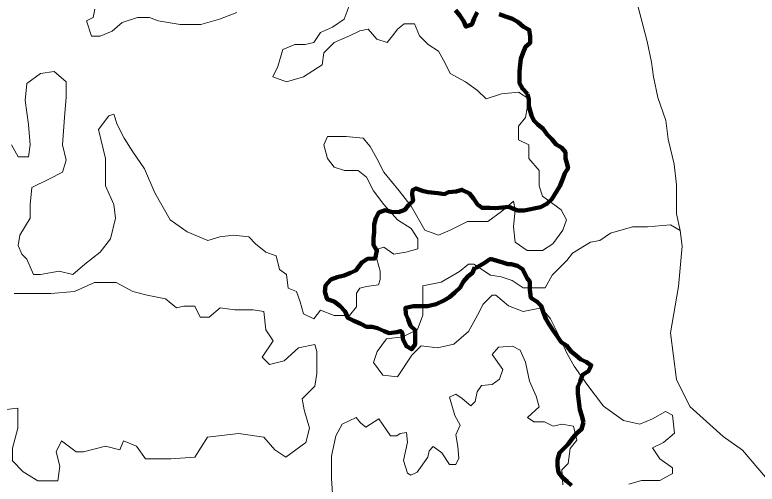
# Model space of a CAD drawing. Extents: x 553962 to 842807, y 8883888 to 9032388.
# Drawn here: x 757246 to 763754, y 8932964 to 8937080 of the extents above; entities that cross this region are included whole.
import ezdxf

# ---------------------------------------------------------------- set-up
doc = ezdxf.new("R2010")
doc.units = 0
doc.header["$LTSCALE"] = 160
for name, color, linetype, lineweight in [('21', 7, 'Continuous', 25), ('27', 7, 'Continuous', 90), ('4', 7, 'Continuous', 13)]:
    doc.layers.add(name, color=color, linetype=linetype, lineweight=lineweight)

msp = doc.modelspace()

# ---------------------------------------------------------------- linework, layer by layer
at = {"layer": '21'}
for points in [[(761110.4, 8937119.8), (761145.7, 8937073.7), (761181, 8937022.6), (761201, 8936976.6), (761252, 8936996.6), (761272.7, 8937047.4), (761298.5, 8937103.3)], [(761491.7, 8937086.8), (761547.5, 8937066.1), (761608.4, 8937045.3), (761659, 8937014.4), (761704.5, 8936973.4), (761755.2, 8936947.6), (761765, 8936891.5), (761764.6, 8936835.4), (761723.7, 8936800), (761703, 8936749.2), (761682.2, 8936693.3), (761676.8, 8936642.4), (761671.3, 8936586.4), (761671, 8936535.5), (761670.6, 8936479.5), (761695.7, 8936433.5), (761741.2, 8936387.3)], [(761741.2, 8936387.3), (761751, 8936336.3), (761750.6, 8936280.3), (761775.5, 8936198.6), (761795.5, 8936152.7), (761830.9, 8936116.8), (761876.4, 8936080.8), (761911.7, 8936029.7), (761952.1, 8935988.7), (761992.4, 8935942.6), (762038, 8935916.8), (762073.3, 8935875.8), (762073, 8935819.8), (762081.2, 8935792.2), (762095.5, 8935735.1), (762067, 8935692.3), (762052.7, 8935649.5), (762024.2, 8935578.2), (761953, 8935464), (761910.2, 8935421.2), (761853.2, 8935392.7), (761710.7, 8935364.1), (761653.7, 8935364.1), (761576.7, 8935395.1), (761520.7, 8935390.3), (761459.6, 8935385.6), (761408.8, 8935386), (761342.7, 8935386.4), (761302.2, 8935417.2), (761266.9, 8935468.4), (761231.7, 8935514.4), (761165.7, 8935545.4), (761114.8, 8935530.5), (761048.6, 8935525.8), (761013.4, 8935507.2), (760954.7, 8935515.6), (760870.7, 8935524)], [(760870.7, 8935524), (760828.8, 8935532.4), (760761.6, 8935557.6), (760733.4, 8935543.1), (760728.1, 8935507.2), (760736.5, 8935448.4), (760696.9, 8935410.9), (760666.1, 8935370.4), (760610, 8935350.3), (760543.9, 8935350.8), (760493.1, 8935366.4), (760437.1, 8935346.4), (760411.3, 8935295.6), (760395.6, 8935239.7), (760395.2, 8935173.4), (760389.7, 8935122.5), (760389.3, 8935061.4), (760419.5, 8935010.3), (760403.8, 8934944.2), (760337.6, 8934939.5), (760286.5, 8934909.2), (760235.2, 8934838.3), (760189.3, 8934818.2), (760133.2, 8934793.1), (760072, 8934778.2), (760015.9, 8934758.2), (759969.8, 8934707.5), (759964.3, 8934651.5), (759984.2, 8934585.2), (760045.1, 8934564.4), (760095.7, 8934528.4), (760141.2, 8934477.2), (760166.2, 8934421), (760216.9, 8934395.2), (760277.7, 8934369.4), (760328.4, 8934343.6), (760379.3, 8934343.2), (760425.9, 8934330.8), (760484.7, 8934305.6), (760526.6, 8934288.8), (760593.8, 8934297.2), (760627.3, 8934305.6), (760643.4, 8934290.6), (760648.1, 8934234.5), (760678.2, 8934173.2), (760723.8, 8934147.5), (760754.6, 8934188), (760755, 8934249.1), (760755.5, 8934315.4), (760715, 8934351.3), (760695.1, 8934407.4), (760675, 8934453.4), (760670.3, 8934509.5), (760741.7, 8934524.3), (760797.6, 8934523.9), (760863.7, 8934523.5), (760940.1, 8934543.4), (761011.6, 8934578.6), (761057.5, 8934603.8), (761103.6, 8934644.2), (761149.7, 8934689.8), (761180.6, 8934740.5), (761216.5, 8934786.1), (761257.4, 8934816.4), (761278.1, 8934867.2)], [(761278.1, 8934867.2), (761297.4, 8934864.8), (761368.7, 8934907.6), (761411.4, 8934936.1), (761425.7, 8934936.1), (761525.4, 8934907.6), (761568.2, 8934893.3), (761596.7, 8934893.3), (761653.7, 8934879.1), (761696.5, 8934850.5), (761739.2, 8934764.9), (761760.4, 8934741.9), (761759.9, 8934670.6), (761769.6, 8934599.2), (761825.3, 8934563.2), (761860.6, 8934527.3), (761880.6, 8934466.1), (761900.6, 8934415), (761930.7, 8934363.8), (761966, 8934312.7), (762001.2, 8934261.5), (762036.5, 8934210.4), (762082, 8934179.5), (762122.4, 8934128.3), (762167.9, 8934092.4), (762208.3, 8934056.4), (762254, 8934035.8), (762299.5, 8934004.9), (762273.8, 8933954.1), (762222.7, 8933923.9), (762201.9, 8933862.9), (762181.3, 8933817.2), (762180.9, 8933761.2), (762190.6, 8933689.8), (762200.2, 8933618.4), (762215.1, 8933562.3), (762230, 8933506.2)], [(762230, 8933506.2), (762214.3, 8933445.1), (762173.4, 8933409.7), (762137.5, 8933369.2), (762096.4, 8933313.4), (762060.6, 8933278), (762019.6, 8933237.5), (762003.9, 8933176.5), (762003.6, 8933125.6), (762013.3, 8933064.4), (762048.6, 8933018.3), (762089.1, 8932987.5), (762124.5, 8932951.6)]]:
    msp.add_lwpolyline(points, dxfattribs=at)
at = {"layer": '27'}
for points in [[(761110.4, 8937119.8), (761145.7, 8937073.7), (761181, 8937022.6), (761201, 8936976.6), (761252, 8936996.6), (761272.7, 8937047.4), (761298.5, 8937103.3)], [(761491.7, 8937086.8), (761547.5, 8937066.1), (761608.4, 8937045.3), (761659, 8937014.4), (761704.5, 8936973.4), (761755.2, 8936947.6), (761765, 8936891.5), (761764.6, 8936835.4), (761723.7, 8936800), (761703, 8936749.2), (761682.2, 8936693.3), (761676.8, 8936642.4), (761671.3, 8936586.4), (761671, 8936535.5), (761670.6, 8936479.5), (761695.7, 8936433.5), (761741.2, 8936387.3)], [(761741.2, 8936387.3), (761751, 8936336.3), (761750.6, 8936280.3), (761775.5, 8936198.6), (761795.5, 8936152.7), (761830.9, 8936116.8), (761876.4, 8936080.8), (761911.7, 8936029.7), (761952.1, 8935988.7), (761992.4, 8935942.6), (762038, 8935916.8), (762073.3, 8935875.8), (762073, 8935819.8), (762081.2, 8935792.2), (762095.5, 8935735.1), (762067, 8935692.3), (762052.7, 8935649.5), (762024.2, 8935578.2), (761953, 8935464), (761910.2, 8935421.2), (761853.2, 8935392.7), (761710.7, 8935364.1), (761653.7, 8935364.1), (761576.7, 8935395.1), (761520.7, 8935390.3), (761459.6, 8935385.6), (761408.8, 8935386), (761342.7, 8935386.4), (761302.2, 8935417.2), (761266.9, 8935468.4), (761231.7, 8935514.4), (761165.7, 8935545.4), (761114.8, 8935530.5), (761048.6, 8935525.8), (761013.4, 8935507.2), (760954.7, 8935515.6), (760870.7, 8935524)], [(760870.7, 8935524), (760828.8, 8935532.4), (760761.6, 8935557.6), (760733.4, 8935543.1), (760728.1, 8935507.2), (760736.5, 8935448.4), (760696.9, 8935410.9), (760666.1, 8935370.4), (760610, 8935350.3), (760543.9, 8935350.8), (760493.1, 8935366.4), (760437.1, 8935346.4), (760411.3, 8935295.6), (760395.6, 8935239.7), (760395.2, 8935173.4), (760389.7, 8935122.5), (760389.3, 8935061.4), (760419.5, 8935010.3), (760403.8, 8934944.2), (760337.6, 8934939.5), (760286.5, 8934909.2), (760235.2, 8934838.3), (760189.3, 8934818.2), (760133.2, 8934793.1), (760072, 8934778.2), (760015.9, 8934758.2), (759969.8, 8934707.5), (759964.3, 8934651.5), (759984.2, 8934585.2), (760045.1, 8934564.4), (760095.7, 8934528.4), (760141.2, 8934477.2), (760166.2, 8934421), (760216.9, 8934395.2), (760277.7, 8934369.4), (760328.4, 8934343.6), (760379.3, 8934343.2), (760425.9, 8934330.8), (760484.7, 8934305.6), (760526.6, 8934288.8), (760593.8, 8934297.2), (760627.3, 8934305.6), (760643.4, 8934290.6), (760648.1, 8934234.5), (760678.2, 8934173.2), (760723.8, 8934147.5), (760754.6, 8934188), (760755, 8934249.1), (760755.5, 8934315.4), (760715, 8934351.3), (760695.1, 8934407.4), (760675, 8934453.4), (760670.3, 8934509.5), (760741.7, 8934524.3), (760797.6, 8934523.9), (760863.7, 8934523.5), (760940.1, 8934543.4), (761011.6, 8934578.6), (761057.5, 8934603.8), (761103.6, 8934644.2), (761149.7, 8934689.8), (761180.6, 8934740.5), (761216.5, 8934786.1), (761257.4, 8934816.4), (761278.1, 8934867.2)], [(761278.1, 8934867.2), (761297.4, 8934864.8), (761368.7, 8934907.6), (761411.4, 8934936.1), (761425.7, 8934936.1), (761525.4, 8934907.6), (761568.2, 8934893.3), (761596.7, 8934893.3), (761653.7, 8934879.1), (761696.5, 8934850.5), (761739.2, 8934764.9), (761760.4, 8934741.9), (761759.9, 8934670.6), (761769.6, 8934599.2), (761825.3, 8934563.2), (761860.6, 8934527.3), (761880.6, 8934466.1), (761900.6, 8934415), (761930.7, 8934363.8), (761966, 8934312.7), (762001.2, 8934261.5), (762036.5, 8934210.4), (762082, 8934179.5), (762122.4, 8934128.3), (762167.9, 8934092.4), (762208.3, 8934056.4), (762254, 8934035.8), (762299.5, 8934004.9), (762273.8, 8933954.1), (762222.7, 8933923.9), (762201.9, 8933862.9), (762181.3, 8933817.2), (762180.9, 8933761.2), (762190.6, 8933689.8), (762200.2, 8933618.4), (762215.1, 8933562.3), (762230, 8933506.2)], [(762230, 8933506.2), (762214.3, 8933445.1), (762173.4, 8933409.7), (762137.5, 8933369.2), (762096.4, 8933313.4), (762060.6, 8933278), (762019.6, 8933237.5), (762003.9, 8933176.5), (762003.6, 8933125.6), (762013.3, 8933064.4), (762048.6, 8933018.3), (762089.1, 8932987.5), (762124.5, 8932951.6)]]:
    msp.add_lwpolyline(points, dxfattribs=at)
at = {"layer": '4'}
for points in [[(760193.7, 8937206), (760133.8, 8937041.5), (760030.4, 8936970.7), (759925.6, 8936925.8), (759865.7, 8936836.1), (759790.9, 8936821.1), (759701.1, 8936821.1), (759596.3, 8936776.3), (759551.3, 8936626.8), (759506.4, 8936537), (759626.2, 8936492.2), (759775.9, 8936537), (759940.6, 8936641.7), (759955.5, 8936746.4)], [(759551.3, 8936626.8), (759596.3, 8936776.3), (759701.1, 8936821.1), (759790.9, 8936821.1), (759865.7, 8936836.1), (759925.6, 8936925.8), (760030.4, 8936970.7), (760133.8, 8937041.5), (760193.7, 8937206)], [(760823.1, 8934622.4), (760823.1, 8934702.3), (760982.9, 8934734.2), (761142.8, 8934830), (761222.7, 8934893.8), (761270.6, 8934893.8), (761414.4, 8934798), (761510.3, 8934782.1), (761606.2, 8934750.2), (761702.1, 8934686.3), (761893.9, 8934686.3), (761957.8, 8934798), (762085.6, 8934925.7), (762133.6, 8934989.6), (762293.4, 8935085.3), (762373.3, 8935101.3), (762469.2, 8935165.2), (762661, 8935221.2), (762791.3, 8935221.2), (762994.8, 8935238.2), (763079.6, 8935187.3), (763045.6, 8935334.7), (763045.6, 8935589.6), (763027.3, 8935771.7), (762972.7, 8935990.3), (762954.4, 8936154.2), (762881.5, 8936354.5), (762845, 8936536.6), (762826.8, 8936664.1), (762790.3, 8936846.2), (762735.7, 8937046.6), (762699.2, 8937192.2)], [(757948.2, 8937131.2), (757933.2, 8937056.5), (757873.3, 8937026.6), (757918.2, 8936892), (757993.1, 8936892), (758097.9, 8936936.9), (758187.7, 8937011.6), (758322.5, 8937056.5), (758427.2, 8937056.5), (758502.1, 8937026.6), (758696.7, 8936996.7), (758876.3, 8936996.7), (759041, 8937041.5), (759190.7, 8937101.3)], [(759190.7, 8937101.3), (759041, 8937041.5), (758876.3, 8936996.7), (758696.7, 8936996.7), (758502.1, 8937026.6), (758427.2, 8937056.5), (758322.5, 8937056.5), (758187.7, 8937011.6), (758097.9, 8936936.9), (757993.1, 8936892), (757918.2, 8936892), (757873.3, 8937026.6), (757933.2, 8937056.5), (757948.2, 8937131.2)], [(761871.7, 8935011.9), (761961.6, 8935071.7), (762051.4, 8935191.3), (762081.3, 8935281.1), (762036.4, 8935370.8), (761871.7, 8935490.4), (761841.8, 8935580.1), (761841.8, 8935714.7), (761752, 8935819.3), (761752, 8935938.9), (761662.2, 8935983.8), (761662.2, 8936103.4), (761722, 8936178.2), (761752, 8936342.7), (761662.2, 8936402.5), (761512.5, 8936387.5), (761377.7, 8936342.7), (761302.9, 8936417.4), (761198.1, 8936492.2), (761063.3, 8936566.9), (761018.4, 8936656.7), (760958.6, 8936761.3), (760868.7, 8936821.1), (760793.9, 8936895.9), (760749, 8937000.6), (760659.1, 8937000.6), (760599.3, 8936955.7), (760569.3, 8936910.8), (760509.4, 8936836.1), (760419.6, 8936866), (760344.8, 8936955.7), (760269.9, 8936940.7), (760180.1, 8936895.9), (760045.4, 8936836.1), (759955.5, 8936746.4), (759940.6, 8936641.7), (759775.9, 8936537), (759626.2, 8936492.2), (759506.4, 8936537), (759551.3, 8936626.8)], [(759955.5, 8936746.4), (760045.4, 8936836.1), (760180.1, 8936895.9), (760269.9, 8936940.7), (760344.8, 8936955.7), (760419.6, 8936866), (760509.4, 8936836.1), (760569.3, 8936910.8), (760599.3, 8936955.7), (760659.1, 8937000.6), (760749, 8937000.6), (760793.9, 8936895.9), (760868.7, 8936821.1), (760958.6, 8936761.3), (761018.4, 8936656.7), (761063.3, 8936566.9), (761198.1, 8936492.2), (761302.9, 8936417.4), (761377.7, 8936342.7), (761512.5, 8936387.5), (761662.2, 8936402.5), (761752, 8936342.7), (761722, 8936178.2), (761662.2, 8936103.4), (761662.2, 8935983.8), (761752, 8935938.9), (761752, 8935819.3), (761841.8, 8935714.7), (761841.8, 8935580.1), (761871.7, 8935490.4), (762036.4, 8935370.8), (762081.3, 8935281.1), (762051.4, 8935191.3), (761961.6, 8935071.7), (761871.7, 8935011.9), (761737, 8935011.9), (761632.2, 8935086.7), (761617.2, 8935221.2), (761632.2, 8935370.8), (761617.2, 8935445.5)], [(757305.8, 8934982), (757275.9, 8935056.8), (757290.8, 8935146.5), (757380.7, 8935296), (757380.7, 8935415.6), (757395.6, 8935565.2), (757545.3, 8935639.9), (757665.1, 8935699.7), (757695, 8935804.4), (757665.1, 8935938.9), (757680.1, 8936178.2), (757695, 8936357.6), (757695, 8936492.2), (757590.2, 8936581.9), (757470.5, 8936566.9), (757350.7, 8936477.2), (757335.8, 8936327.7), (757365.7, 8936118.4), (757380.7, 8935938.9), (757365.7, 8935834.3), (757275.9, 8935834.3), (757216, 8935938.9)], [(757216, 8935938.9), (757275.9, 8935834.3), (757365.7, 8935834.3), (757380.7, 8935938.9), (757365.7, 8936118.4), (757335.8, 8936327.7), (757350.7, 8936477.2), (757470.5, 8936566.9), (757590.2, 8936581.9), (757695, 8936492.2), (757695, 8936357.6), (757680.1, 8936178.2), (757665.1, 8935938.9), (757695, 8935804.4), (757665.1, 8935699.7), (757545.3, 8935639.9), (757395.6, 8935565.2), (757380.7, 8935415.6), (757380.7, 8935296), (757290.8, 8935146.5), (757275.9, 8935056.8), (757305.8, 8934982), (757350.7, 8934937.2), (757410.6, 8934802.6), (757470.5, 8934802.6), (757635.2, 8934832.5), (757754.9, 8934802.6)], [(760180.1, 8934443.8), (760045.4, 8934443.8), (759925.6, 8934488.6), (759865.7, 8934413.8), (759775.9, 8934458.7), (759746, 8934563.4), (759716, 8934653.1), (759641.2, 8934683), (759626.2, 8934802.6), (759566.3, 8934847.4), (759536.4, 8934967.1), (759446.6, 8934997), (759356.7, 8935071.7), (759296.8, 8935131.5), (759162.1, 8935146.5), (759042.4, 8935131.5), (758937.6, 8935101.6), (758757.9, 8935176.4), (758608.2, 8935281.1), (758473.5, 8935520.3), (758383.7, 8935729.6), (758278.9, 8935879.1), (758204, 8935998.8), (758144.2, 8936118.4), (758114.2, 8936208.1), (758069.3, 8936193.1), (757979.5, 8936073.5), (758039.3, 8935819.3), (758039.3, 8935580.1), (758114.2, 8935415.6), (758129.2, 8935296), (758084.3, 8935116.6), (757994.4, 8934997), (757859.7, 8934892.3), (757754.9, 8934802.6), (757635.2, 8934832.5), (757470.5, 8934802.6), (757410.6, 8934802.6), (757350.7, 8934937.2), (757305.8, 8934982)], [(757754.9, 8934802.6), (757859.7, 8934892.3), (757994.4, 8934997), (758084.3, 8935116.6), (758129.2, 8935296), (758114.2, 8935415.6), (758039.3, 8935580.1), (758039.3, 8935819.3), (757979.5, 8936073.5), (758069.3, 8936193.1), (758114.2, 8936208.1), (758144.2, 8936118.4), (758204, 8935998.8), (758278.9, 8935879.1), (758383.7, 8935729.6), (758473.5, 8935520.3), (758608.2, 8935281.1), (758757.9, 8935176.4), (758937.6, 8935101.6), (759042.4, 8935131.5), (759162.1, 8935146.5), (759296.8, 8935131.5), (759356.7, 8935071.7), (759446.6, 8934997), (759536.4, 8934967.1), (759566.3, 8934847.4), (759626.2, 8934802.6), (759641.2, 8934683), (759716, 8934653.1), (759746, 8934563.4), (759775.9, 8934458.7), (759865.7, 8934413.8), (759925.6, 8934488.6), (760045.4, 8934443.8), (760180.1, 8934443.8), (760240, 8934518.5), (760240, 8934638.1), (760269.9, 8934683), (760329.8, 8934697.9), (760434.6, 8934712.9)], [(761617.2, 8935445.5), (761512.5, 8935355.8), (761392.7, 8935266.1), (761213, 8935266.1), (761063.3, 8935191.3), (760958.6, 8935146.5), (760838.8, 8935191.3), (760719, 8935400.7), (760614.2, 8935535.2), (760479.5, 8935699.7), (760419.6, 8935819.3), (760359.7, 8935924), (760299.9, 8935998.8), (760150.2, 8936013.7), (759985.5, 8936013.7), (759955.5, 8935938.9), (759985.5, 8935819.3), (760045.4, 8935744.6), (760135.2, 8935714.7), (760255, 8935714.7), (760329.8, 8935654.9), (760389.7, 8935535.2), (760479.5, 8935415.6), (760599.3, 8935281.1), (760719, 8935206.3), (760778.9, 8935116.6), (760778.9, 8935026.9), (760674.1, 8934997), (760569.3, 8934982), (760479.5, 8935041.8), (760434.6, 8935026.9), (760419.6, 8934937.2), (760449.6, 8934832.5), (760449.6, 8934757.7), (760434.6, 8934712.9), (760329.8, 8934697.9), (760269.9, 8934683), (760240, 8934638.1), (760240, 8934518.5), (760180.1, 8934443.8)], [(760434.6, 8934712.9), (760449.6, 8934757.7), (760449.6, 8934832.5), (760419.6, 8934937.2), (760434.6, 8935026.9), (760479.5, 8935041.8), (760569.3, 8934982), (760674.1, 8934997), (760778.9, 8935026.9), (760778.9, 8935116.6), (760719, 8935206.3), (760599.3, 8935281.1), (760479.5, 8935415.6), (760389.7, 8935535.2), (760329.8, 8935654.9), (760255, 8935714.7), (760135.2, 8935714.7), (760045.4, 8935744.6), (759985.5, 8935819.3), (759955.5, 8935938.9), (759985.5, 8936013.7), (760150.2, 8936013.7), (760299.9, 8935998.8), (760359.7, 8935924), (760419.6, 8935819.3), (760479.5, 8935699.7), (760614.2, 8935535.2), (760719, 8935400.7), (760838.8, 8935191.3), (760958.6, 8935146.5), (761063.3, 8935191.3), (761213, 8935266.1), (761392.7, 8935266.1), (761512.5, 8935355.8), (761617.2, 8935445.5), (761632.2, 8935370.8), (761617.2, 8935221.2), (761632.2, 8935086.7), (761737, 8935011.9), (761871.7, 8935011.9)], [(763827.5, 8933025), (763624, 8933262.2), (763454.4, 8933380.7), (763164.4, 8933645.9), (763045.7, 8933883), (762994.8, 8934289.6), (763062.7, 8934696.1), (763096.6, 8935051.8), (763079.6, 8935187.3), (762994.8, 8935238.2), (762791.3, 8935221.2), (762661, 8935221.2), (762469.2, 8935165.2), (762373.3, 8935101.3), (762293.4, 8935085.3), (762133.6, 8934989.6), (762085.6, 8934925.7), (761957.8, 8934798), (761893.9, 8934686.3), (761702.1, 8934686.3), (761606.2, 8934750.2), (761510.3, 8934782.1), (761414.4, 8934798), (761270.6, 8934893.8), (761222.7, 8934893.8), (761142.8, 8934830), (760982.9, 8934734.2), (760823.1, 8934702.3), (760823.1, 8934622.4), (760823.1, 8934446.9), (760775.2, 8934319.2), (760647.3, 8934255.3), (760503.5, 8934239.4), (760423.6, 8934127.6), (760391.6, 8934031.9), (760471.5, 8933920.1), (760599.4, 8933904.2), (760727.2, 8934095.7), (760807.2, 8934175.5), (760951, 8934159.6), (761094.8, 8934191.5), (761222.7, 8934303.2), (761302.6, 8934446.9), (761350.5, 8934542.6), (761430.4, 8934622.4), (761462.4, 8934622.4), (761574.2, 8934526.7), (761702.1, 8934478.8), (761861.9, 8934510.7), (761941.8, 8934414.9), (762021.7, 8934255.3), (762085.6, 8934111.7), (762149.6, 8933999.9), (762261.4, 8933840.3), (762405.3, 8933648.8), (762581.1, 8933521.1), (762724.9, 8933489.2), (762836.8, 8933537.1), (762948.6, 8933600.9), (763012.6, 8933569), (763028.5, 8933409.4), (762932.6, 8933329.6), (762836.8, 8933281.7), (762900.7, 8933185.9), (763012.6, 8933106.1), (763012.6, 8933058.2), (762900.7, 8932994.3), (762740.9, 8932994.3), (762629, 8932962.4)], [(757240.4, 8934636.9), (757400.2, 8934636.9), (757560.1, 8934636.9), (757767.8, 8934652.9), (757943.6, 8934732.7), (758135.4, 8934732.7), (758279.2, 8934652.9), (758407.1, 8934621)], [(758822.6, 8933200.4), (758934.5, 8933376), (759206.1, 8933407.9), (759429.9, 8933376), (759525.8, 8933264.2), (759621.6, 8933200.4), (759797.4, 8933328.1), (759829.4, 8933455.8), (759781.5, 8933615.4), (759765.5, 8933711.2), (759877.3, 8933822.9), (759893.3, 8933934.6), (759893.3, 8934126.2), (759877.3, 8934190), (759733.5, 8934158.1), (759605.7, 8934046.3), (759477.8, 8934014.4), (759413.9, 8934078.3), (759509.8, 8934221.9), (759445.8, 8934317.7), (759429.9, 8934477.3), (759334, 8934493.3), (759174.2, 8934493.3), (759046.3, 8934509.2), (758950.4, 8934429.4), (758870.5, 8934429.4), (758822.6, 8934525.2), (758726.7, 8934525.2), (758662.8, 8934509.2), (758566.9, 8934589.1), (758407.1, 8934621), (758279.2, 8934652.9), (758135.4, 8934732.7), (757943.6, 8934732.7), (757767.8, 8934652.9), (757560.1, 8934636.9), (757400.2, 8934636.9), (757240.4, 8934636.9)], [(758407.1, 8934621), (758566.9, 8934589.1), (758662.8, 8934509.2), (758726.7, 8934525.2), (758822.6, 8934525.2), (758870.5, 8934429.4), (758950.4, 8934429.4), (759046.3, 8934509.2), (759174.2, 8934493.3), (759334, 8934493.3), (759429.9, 8934477.3), (759445.8, 8934317.7), (759509.8, 8934221.9), (759413.9, 8934078.3), (759477.8, 8934014.4), (759605.7, 8934046.3), (759733.5, 8934158.1), (759877.3, 8934190), (759893.3, 8934126.2), (759893.3, 8933934.6), (759877.3, 8933822.9), (759765.5, 8933711.2), (759781.5, 8933615.4), (759829.4, 8933455.8), (759797.4, 8933328.1), (759621.6, 8933200.4), (759525.8, 8933264.2), (759429.9, 8933376), (759206.1, 8933407.9), (758934.5, 8933376), (758822.6, 8933200.4), (758614.8, 8933184.4), (758391.1, 8933184.4), (758311.2, 8933296.2), (758199.3, 8933344), (758167.3, 8933264.2), (758039.5, 8933296.2), (757847.7, 8933248.3), (757783.8, 8933248.3), (757656, 8933344)], [(762740.9, 8932994.3), (762900.7, 8932994.3), (763012.6, 8933058.2), (763012.6, 8933106.1), (762900.7, 8933185.9), (762836.8, 8933281.7), (762932.6, 8933329.6), (763028.5, 8933409.4), (763012.6, 8933569), (762948.6, 8933600.9), (762836.8, 8933537.1), (762724.9, 8933489.2), (762581.1, 8933521.1), (762405.3, 8933648.8), (762261.4, 8933840.3), (762149.6, 8933999.9), (762085.6, 8934111.7), (762021.7, 8934255.3), (761941.8, 8934414.9), (761861.9, 8934510.7), (761702.1, 8934478.8), (761574.2, 8934526.7), (761462.4, 8934622.4), (761430.4, 8934622.4), (761350.5, 8934542.6), (761302.6, 8934446.9), (761222.7, 8934303.2), (761094.8, 8934191.5), (760951, 8934159.6), (760807.2, 8934175.5), (760727.2, 8934095.7), (760599.4, 8933904.2), (760471.5, 8933920.1), (760391.6, 8934031.9), (760423.6, 8934127.6), (760503.5, 8934239.4), (760647.3, 8934255.3), (760775.2, 8934319.2), (760823.1, 8934446.9), (760823.1, 8934622.4)], [(761299.2, 8933772.2), (761336.7, 8933828.5), (761430.6, 8933837.8), (761496.2, 8933884.7), (761524.4, 8933969.1), (761430.6, 8934100.3), (761486.9, 8934165.9)], [(761486.9, 8934165.9), (761608.9, 8934175.2), (761674.6, 8934137.8), (761721.5, 8934034.7), (761759, 8933866), (761815.3, 8933734.7), (761843.5, 8933641), (761740.2, 8933547.3), (761796.5, 8933509.8), (761890.4, 8933509.8), (761965.4, 8933472.3), (762040.5, 8933491.1), (762143.7, 8933472.3), (762171.9, 8933350.5), (762115.6, 8933275.5), (762096.8, 8933144.3), (762040.5, 8933088), (762049.9, 8932956.8)], [(757656, 8933344), (757608, 8933248.3), (757640, 8933120.6), (757624, 8932992.9), (757448.2, 8932992.9), (757320.3, 8933072.7), (757224.5, 8933168.4), (757224.5, 8933280.2), (757272.4, 8933455.8), (757272.4, 8933631.3), (757144.6, 8933615.4), (757064.7, 8933519.6), (756936.8, 8933296.2), (756840.9, 8933312.1), (756793, 8933439.8), (756681.1, 8933615.4), (756569.2, 8933727.1), (756473.3, 8933791), (756393.4, 8933727.1), (756441.4, 8933567.5), (756549.1, 8933397.9), (756645, 8933238.3), (756629, 8933062.8), (756501.1, 8932903.1)], [(760032.4, 8932835), (760023, 8933013.1), (760023, 8933209.9), (760060.5, 8933388), (760116.8, 8933491.1), (760238.8, 8933547.3), (760276.4, 8933500.4), (760323.3, 8933462.9), (760435.9, 8933537.9), (760501.6, 8933444.2), (760539.1, 8933388), (760595.4, 8933388), (760623.6, 8933406.7), (760679.9, 8933416.1), (760689.2, 8933331.7), (760651.7, 8933172.4), (760689.2, 8933059.9), (760717.4, 8933041.2), (760773.7, 8933069.3), (760867.5, 8933200.5), (760876.9, 8933256.8), (760914.5, 8933294.2), (760989.5, 8933238), (761055.2, 8933134.9), (761111.5, 8933134.9), (761139.7, 8933191.1), (761130.3, 8933294.2), (761111.5, 8933397.3), (761149.1, 8933481.7), (761102.1, 8933566), (761055.2, 8933725.4), (761111.5, 8933753.5), (761167.8, 8933716), (761242.9, 8933650.4), (761280.4, 8933687.9), (761299.2, 8933772.2)], [(757144.6, 8933615.4), (757272.4, 8933631.3), (757272.4, 8933455.8), (757224.5, 8933280.2)], [(757224.5, 8933168.4), (757320.3, 8933072.7), (757448.2, 8932992.9), (757624, 8932992.9), (757640, 8933120.6), (757608, 8933248.3), (757656, 8933344), (757783.8, 8933248.3), (757847.7, 8933248.3), (758039.5, 8933296.2), (758167.3, 8933264.2), (758199.3, 8933344), (758311.2, 8933296.2), (758391.1, 8933184.4), (758614.8, 8933184.4), (758822.6, 8933200.4)], [(762629, 8932962.4), (762740.9, 8932994.3)]]:
    msp.add_lwpolyline(points, dxfattribs=at)

doc.saveas('drawing.dxf')
